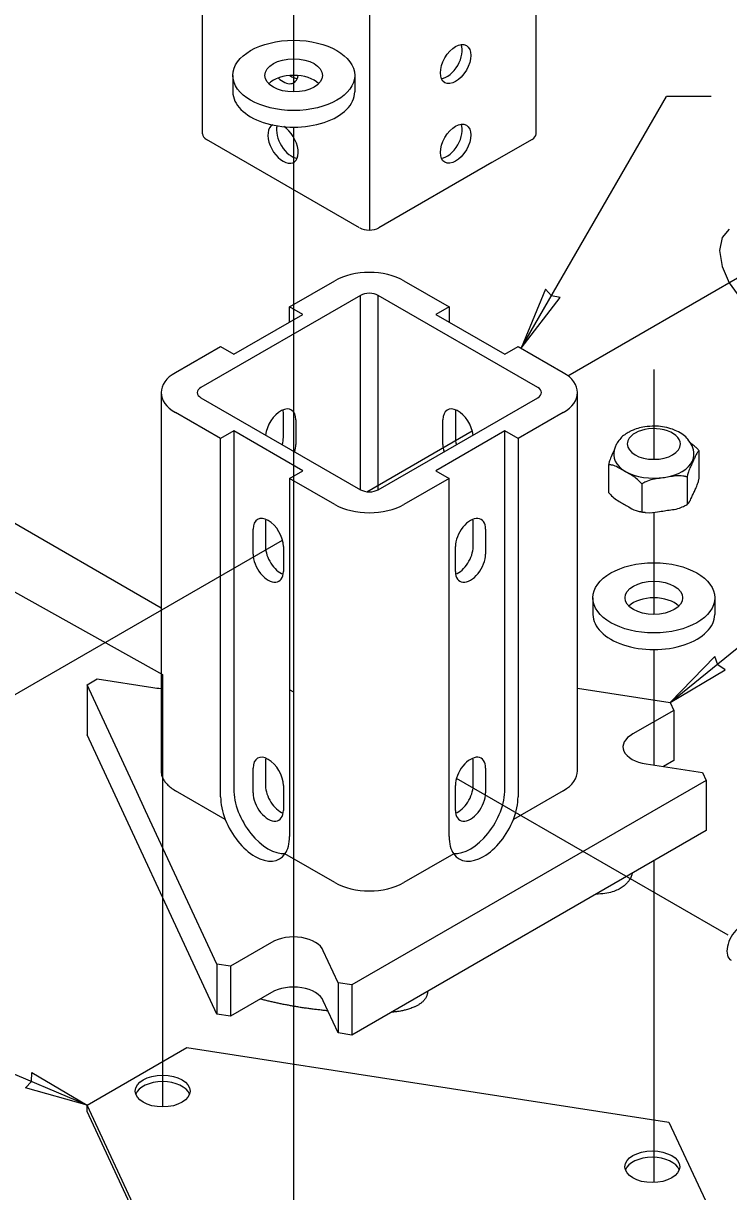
# Model space of a CAD drawing. Extents: x 99862 to 103151, y 99997 to 117076.
# Drawn here: x 101978.6 to 102231.5, y 103705.2 to 104124.5 of the extents above; entities that cross this region are included whole.
import ezdxf

# ---------------------------------------------------------------- set-up
doc = ezdxf.new("R2010")
doc.units = 0
for name, color, linetype in [('Level 1', 7, 'Continuous'), ('Level 12', 7, 'Continuous'), ('Level 13', 7, 'Continuous'), ('Level 15', 7, 'Continuous'), ('Level 2', 7, 'Continuous'), ('Level 4', 7, 'Continuous'), ('Level 5', 7, 'Continuous'), ('Level 6', 7, 'Continuous'), ('Level 7', 7, 'Continuous')]:
    doc.layers.add(name, color=color, linetype=linetype)

msp = doc.modelspace()

# ---------------------------------------------------------------- linework, layer by layer
at = {"layer": 'Level 1'}
msp.add_line((102126.57, 104020.03), (102126.57, 104020.03), dxfattribs=at)
at = {"layer": 'Level 12'}
for p, q in [((102053.73, 104105.79), (102053.73, 104099.84)), ((102097.43, 104105.79), (102097.43, 104099.84)), ((102220.96, 103961.14), (102220.96, 103971.06)), ((102188.47, 103966.03), (102188.47, 103956.12)), ((102216.61, 103961.68), (102216.61, 103951.76)), ((102200.36, 103959.16), (102200.36, 103949.25)), ((102182.86, 103918.28), (102182.86, 103912.33)), ((102226.57, 103918.28), (102226.57, 103912.33))]:
    msp.add_line(p, q, dxfattribs=at)
for centre, major_axis in [((102075.58, 104105.79), (-21.85, 0)), ((102075.58, 104105.79), (-10.32, 0)), ((102204.72, 103918.28), (-21.85, 0)), ((102204.72, 103918.28), (-10.32, 0))]:
    msp.add_ellipse(centre, major_axis=major_axis, ratio=0.57735, dxfattribs=at)
for centre, major_axis, start_param, end_param in [((102075.58, 104099.84), (-10.32, 0), 3.664192, 5.760586), ((102075.58, 104099.84), (-21.85, 0), 0, 3.141593), ((102204.72, 103973.5), (9.54, 0), 2.356194, 3.141593), ((102204.72, 103973.5), (9.54, 0), 6.283185, 8.63938), ((102204.72, 103973.5), (9.54, 0), 3.141593, 6.283185), ((102204.72, 103969.53), (-14.39, 0), 0, 3.141593), ((102204.72, 103912.33), (-10.32, 0), 3.664192, 5.760586), ((102204.72, 103912.33), (-21.85, 0), 0, 3.141593)]:
    msp.add_ellipse(centre, major_axis=major_axis, ratio=0.57735, start_param=start_param, end_param=end_param, dxfattribs=at)
for points, degree in [([(102219.11, 103969.53), (102219.11, 103971.06), (102218.56, 103972.81), (102216.88, 103975.41), (102215.48, 103976.69), (102212.79, 103978.29), (102211.06, 103978.97), (102207.61, 103979.8), (102205.23, 103979.98), (102201.24, 103979.71), (102198.94, 103979.19), (102196.66, 103978.23), (102196.04, 103977.92), (102194.2, 103976.86), (102192.83, 103975.68), (102191.45, 103973.76), (102190.96, 103972.82), (102190.47, 103971.24), (102190.32, 103970.31), (102190.32, 103969.53)], 3), ([(102220.96, 103971.06), (102220.71, 103971.4), (102220.4, 103971.73), (102219.47, 103972.64), (102218.73, 103973.2), (102217.98, 103973.7)], 3), ([(102190.59, 103971.59), (102190, 103970.33), (102189.32, 103968.92), (102188.67, 103966.82), (102188.56, 103966.43), (102188.47, 103966.03)], 3), ([(102220.96, 103971.06), (102220.87, 103971.05), (102220.76, 103970.96), (102220.1, 103970.25), (102219.38, 103968.63), (102218.79, 103967.35), (102218.19, 103966.07), (102217.48, 103964.62), (102216.82, 103962.47), (102216.71, 103962.07), (102216.61, 103961.68)], 3), ([(102200.36, 103959.16), (102200.1, 103959.51), (102199.8, 103959.84), (102197.99, 103961.6), (102196.04, 103962.64), (102194.41, 103963.58), (102192.79, 103964.52), (102190.84, 103965.73), (102189.03, 103966.05), (102188.73, 103966.07), (102188.47, 103966.03)], 3), ([(102216.61, 103961.68), (102216.26, 103961.82), (102215.84, 103961.91), (102213.37, 103962.24), (102210.71, 103961.75), (102208.49, 103961.4), (102206.27, 103961.06), (102203.6, 103960.73), (102201.13, 103959.63), (102200.72, 103959.41), (102200.36, 103959.16)], 3), ([(102216.74, 103951.81), (102216.8, 103951.85), (102216.86, 103951.9), (102217.48, 103952.57), (102218.19, 103954.19), (102218.79, 103955.47), (102219.38, 103956.75), (102220.1, 103958.2), (102220.76, 103960.35), (102220.87, 103960.75), (102220.96, 103961.14)], 3), ([(102188.47, 103956.12), (102188.73, 103955.77), (102189.03, 103955.44), (102190.84, 103953.68), (102192.79, 103952.64), (102194.41, 103951.7), (102196.01, 103950.78), (102197.91, 103949.6), (102199.43, 103949.29)], 3), ([(102216.01, 103951.39), (102216.23, 103951.51), (102216.44, 103951.63), (102216.68, 103951.77), (102216.71, 103951.79), (102216.74, 103951.81)], 3), ([(102199.43, 103949.31), (102200.19, 103949.16), (102200.96, 103949.03), (102201.71, 103948.95)], 2), ([(102201.7, 103948.94), (102203.77, 103948.71), (102206.33, 103949.19), (102208.49, 103949.52), (102210.71, 103949.86), (102213.37, 103950.19), (102215.64, 103951.21), (102215.83, 103951.3), (102216.01, 103951.4)], 3)]:
    msp.add_open_spline(points, degree=degree, dxfattribs=at)
at = {"layer": 'Level 13'}
msp.add_lwpolyline([(102231.74, 104050.55), (102229.18, 104047.61), (102228.29, 104042.92), (102229.18, 104037.19), (102231.74, 104031.29), (102235.57, 104026.13), (102240.08, 104022.49), (102244.59, 104020.92), (102248.42, 104021.66), (102250.11, 104022.64)], dxfattribs=at)
msp.add_ellipse((102236.07, 103794.5), major_axis=(3.64, 6.31), ratio=0.57735, start_param=6.283173, end_param=9.424785, dxfattribs=at)
at = {"layer": 'Level 15'}
for p, q in [((102075.58, 104099.83), (102075.58, 104136.49)), ((102157.09, 104007.84), (102209.23, 104098.16)), ((102225.23, 104098.16), (102209.23, 104098.16)), ((102075.58, 103634.18), (102075.58, 104087.22)), ((102173.88, 103998), (102244.46, 104038.75)), ((102204.72, 104000.25), (102204.72, 103967.99)), ((102101.78, 103956.37), (102139.6, 103978.21)), ((102028.02, 103914.62), (101961.71, 103952.9)), ((102204.72, 103948.98), (102204.72, 103912.32)), ((101974.04, 103882.62), (102071.54, 103938.92)), ((102210.53, 103880.7), (102272.42, 103930.95)), ((102204.72, 103899.72), (102204.72, 103858.27)), ((102028.57, 103890.81), (102028.57, 103735.57)), ((102075.58, 103884.38), (102074.11, 103885.23)), ((102231.32, 103797.24), (102133.92, 103853.48)), ((102204.72, 103823.9), (102204.72, 103708.41)), ((102001.55, 103736.22), (101949.37, 103758.33))]:
    msp.add_line(p, q, dxfattribs=at)
for points in [[(102157.09, 104007.84), (102171.09, 104026.12), (102167.98, 104026.7), (102165.92, 104029.11)], [(102210.53, 103880.7), (102230.3, 103892.49), (102227.62, 103894.18), (102226.6, 103897.18)], [(102001.55, 103736.22), (101979.37, 103742.38), (101981.5, 103744.72), (101981.69, 103747.88)]]:
    msp.add_lwpolyline(points, close=True, dxfattribs=at)
msp.add_lwpolyline([(101881.61, 103972.88), (102028.57, 103890.81)], dxfattribs=at)
at = {"layer": 'Level 2'}
msp.add_line((102196.83, 103819.35), (102196.83, 103818.77), dxfattribs=at)
at = {"layer": 'Level 4'}
for p, q in [((102042.86, 104084.81), (102042.86, 104456.32)), ((102102.69, 104420.61), (102102.69, 104050.29)), ((102162.45, 104162.41), (102162.45, 104084.81)), ((102099.22, 104051.11), (102044.28, 104082.83)), ((102161.03, 104082.83), (102146.6, 104074.5)), ((102146.6, 104074.5), (102106.09, 104051.11))]:
    msp.add_line(p, q, dxfattribs=at)
for centre in [(102133.63, 104109.84), (102133.63, 104081.26)]:
    msp.add_ellipse(centre, major_axis=(3.85, 6.67), ratio=0.57735, dxfattribs=at)
for centre, major_axis, start_param, end_param in [((102130.53, 104111.62), (3.85, 6.67), 3.555036, 5.869742), ((102071.75, 104109.84), (3.85, -6.67), 5.176194, 6.908491), ((102074.85, 104111.62), (3.85, -6.67), 5.380619, 5.869742), ((102071.75, 104081.26), (3.85, -6.67), 3.10748, 8.593182), ((102074.85, 104083.04), (3.85, -6.67), 3.665392, 5.869742), ((102130.53, 104083.04), (3.85, 6.67), 3.555036, 5.869742), ((102047.72, 104084.81), (4.86, 0), 3.141593, 3.926991), ((102157.6, 104084.81), (4.86, 0), 5.497787, 6.283185), ((102102.66, 104053.09), (4.86, 0), 3.926991, 5.497787)]:
    msp.add_ellipse(centre, major_axis=major_axis, ratio=0.57735, start_param=start_param, end_param=end_param, dxfattribs=at)
at = {"layer": 'Level 5'}
for p, q in [((102137.48, 104116.5), (102137.48, 104116.5)), ((102067.9, 104087.93), (102067.9, 104087.93)), ((102129.78, 104074.59), (102129.78, 104074.59)), ((102074.11, 104022.75), (102090.32, 104032.11)), ((102115.06, 104032.11), (102131.27, 104022.75)), ((102099.47, 104026.82), (102042.3, 103993.81)), ((102099.47, 103957.09), (102099.47, 104026.82)), ((102163.08, 103993.81), (102105.91, 104026.82)), ((102105.91, 103957.09), (102105.91, 104026.82)), ((102054.06, 104005.74), (102078.81, 104020.03)), ((102074.11, 104017.32), (102074.11, 104022.75)), ((102078.81, 104020.03), (102074.11, 104022.75)), ((102131.27, 104022.75), (102126.57, 104020.03)), ((102126.57, 104020.03), (102151.32, 104005.74)), ((102131.27, 104022.75), (102131.27, 104017.32)), ((102033.15, 103999.1), (102049.36, 104008.46)), ((102049.36, 104008.46), (102054.06, 104005.74)), ((102151.32, 104005.74), (102156.02, 104008.46)), ((102156.02, 104008.46), (102172.23, 103999.1)), ((102028.02, 103991.95), (102028.02, 103856.21)), ((102042.3, 103990.1), (102099.47, 103957.09)), ((102105.91, 103957.09), (102163.08, 103990.1)), ((102177.36, 103856.21), (102177.36, 103991.95)), ((102049.36, 103975.45), (102033.15, 103984.81)), ((102071.85, 103975.87), (102071.85, 103984.78)), ((102076.31, 103982.21), (102076.31, 103973.29)), ((102129.07, 103973.29), (102129.07, 103982.21)), ((102133.53, 103984.78), (102133.53, 103975.87)), ((102172.23, 103984.81), (102156.02, 103975.45)), ((102054.06, 103978.17), (102049.36, 103975.45)), ((102078.81, 103963.88), (102054.06, 103978.17)), ((102054.06, 103978.17), (102054.06, 103849.6)), ((102151.32, 103978.17), (102126.57, 103963.88)), ((102156.02, 103975.45), (102151.32, 103978.17)), ((102151.32, 103849.6), (102151.32, 103978.17)), ((102049.36, 103846.88), (102049.36, 103975.45)), ((102156.02, 103975.45), (102156.02, 103846.88)), ((102074.11, 103961.16), (102078.81, 103963.88)), ((102090.32, 103951.8), (102074.11, 103961.16)), ((102074.11, 103961.16), (102074.11, 103832.59)), ((102131.27, 103961.16), (102115.06, 103951.8)), ((102126.57, 103963.88), (102131.27, 103961.16)), ((102131.27, 103832.59), (102131.27, 103961.16)), ((102065.47, 103945.49), (102065.47, 103936.57)), ((102139.91, 103936.57), (102139.91, 103945.49)), ((102061.01, 103934), (102061.01, 103942.92)), ((102144.37, 103942.92), (102144.37, 103934)), ((102071.85, 103936.66), (102071.85, 103927.74)), ((102133.53, 103927.74), (102133.53, 103936.66)), ((102065.47, 103859.76), (102065.47, 103850.84)), ((102139.91, 103850.84), (102139.91, 103859.76)), ((102061.01, 103848.27), (102061.01, 103857.18)), ((102144.37, 103857.18), (102144.37, 103848.27)), ((102051.03, 103838.74), (102033.15, 103849.07)), ((102071.85, 103850.93), (102071.85, 103842.01)), ((102133.53, 103842.01), (102133.53, 103850.93)), ((102172.23, 103849.07), (102154.35, 103838.74)), ((102090.32, 103816.06), (102072.43, 103826.39)), ((102132.95, 103826.39), (102115.06, 103816.06))]:
    msp.add_line(p, q, dxfattribs=at)
for centre, major_axis, start_param, end_param in [((102102.69, 104024.96), (-17.5, 0), 3.926991, 5.497787), ((102102.69, 104024.96), (4.55, 0), 0.785398, 2.356194), ((102045.52, 103991.95), (17.5, 0), 2.356194, 3.926991), ((102159.86, 103991.95), (-17.5, 0), 2.356194, 3.926991), ((102045.52, 103991.95), (4.55, 0), 2.356194, 3.926991), ((102159.86, 103991.95), (4.55, 0), 5.497787, 7.068583), ((102070.89, 103979.08), (-3.83, -6.64), 2.356194, 5.381238), ((102066.43, 103981.65), (3.83, 6.64), 5.497787, 5.663003), ((102134.49, 103979.08), (-3.83, 6.64), 4.04354, 7.068583), ((102138.95, 103981.65), (3.83, -6.64), 3.761775, 3.926991), ((102066.43, 103972.74), (3.83, 6.64), 5.110092, 5.497787), ((102070.89, 103970.17), (-3.83, -6.64), 1.968499, 2.356194), ((102134.49, 103970.17), (-3.83, 6.64), 0.785398, 1.173094), ((102138.95, 103972.74), (3.83, -6.64), 3.926991, 4.314686), ((102102.69, 103958.95), (4.55, 0), 3.926991, 5.497787), ((102102.69, 103958.95), (17.5, 0), 3.926991, 5.497787), ((102138.95, 103939.79), (-3.83, -6.64), 2.356194, 5.497787), ((102066.43, 103939.79), (-3.83, 6.64), 3.926991, 7.068583), ((102070.89, 103942.36), (3.83, -6.64), 3.761775, 3.926991), ((102134.49, 103942.36), (3.83, 6.64), 5.497787, 5.663003), ((102070.89, 103933.44), (3.83, -6.64), 3.926991, 5.663003), ((102134.49, 103933.44), (3.83, 6.64), 3.761775, 5.497787), ((102066.43, 103930.87), (-3.83, 6.64), 0.785398, 3.926991), ((102138.95, 103930.87), (-3.83, -6.64), 5.497787, 8.63938), ((102066.43, 103854.06), (-3.83, 6.64), 3.926991, 7.068583), ((102070.89, 103856.63), (3.83, -6.64), 3.761775, 3.926991), ((102138.95, 103854.06), (-3.83, -6.64), 2.356194, 5.497787), ((102134.49, 103856.63), (3.83, 6.64), 5.497787, 5.663003), ((102159.86, 103856.21), (-17.5, 0), 2.356194, 3.141593), ((102045.52, 103856.21), (-17.5, 0), 0.497806, 0.785398), ((102061.73, 103839.74), (-8.75, 15.16), 0.785398, 1.311419), ((102066.43, 103842.45), (8.75, -15.16), 3.926991, 6.011142), ((102066.43, 103845.14), (-3.83, 6.64), 0.785398, 3.926991), ((102070.89, 103847.71), (3.83, -6.64), 3.926991, 5.663003), ((102138.95, 103842.45), (8.75, 15.16), 3.413636, 5.497787), ((102138.95, 103845.14), (-3.83, -6.64), 5.497787, 8.63938), ((102134.49, 103847.71), (3.83, 6.64), 3.761775, 5.497787), ((102143.65, 103839.74), (-8.75, -15.16), 1.830174, 2.356194), ((102061.73, 103839.74), (-8.75, 15.16), 1.311419, 3.40097), ((102143.65, 103839.74), (-8.75, -15.16), 6.023808, 8.113359), ((102061.73, 103839.74), (-8.75, 15.16), 3.40097, 3.926991), ((102143.65, 103839.74), (-8.75, -15.16), 5.497787, 6.023808), ((102102.69, 103823.21), (-17.5, 0), 0.785398, 2.356194)]:
    msp.add_ellipse(centre, major_axis=major_axis, ratio=0.57735, start_param=start_param, end_param=end_param, dxfattribs=at)
msp.add_open_spline([(102028.03, 103855.95), (102028.06, 103855.15), (102028.26, 103854.33), (102028.98, 103852.8), (102029.48, 103852.09), (102030.14, 103851.39)], degree=3, dxfattribs=at)
at = {"layer": 'Level 6'}
for p, q in [((102001.45, 103887.1), (102005.03, 103889.17)), ((102005.03, 103889.17), (102025, 103886.08)), ((102001.45, 103887.1), (102001.45, 103869.1)), ((102019.28, 103848.68), (102001.45, 103887.1)), ((102019.28, 103848.68), (102001.45, 103887.1)), ((102177.36, 103885.83), (102210.53, 103880.7)), ((102210.53, 103880.7), (102211.84, 103877.87)), ((102211.84, 103877.87), (102197.22, 103869.43)), ((102211.84, 103877.87), (102211.84, 103859.87)), ((102211.84, 103877.87), (102211.84, 103859.87)), ((102047.97, 103768.84), (102001.45, 103869.1)), ((102211.84, 103859.87), (102208.16, 103857.74)), ((102202, 103858.69), (102222.19, 103855.57)), ((102222.19, 103855.57), (102223.5, 103852.75)), ((102223.5, 103852.75), (102096.38, 103779.36)), ((102223.5, 103852.75), (102223.5, 103834.75)), ((102022.46, 103841.83), (102019.28, 103848.68)), ((102022.46, 103841.83), (102019.28, 103848.68)), ((102047.97, 103786.85), (102022.46, 103841.83)), ((102047.97, 103786.85), (102022.46, 103841.83)), ((102223.5, 103834.75), (102096.38, 103761.36)), ((102067.64, 103794.62), (102052.86, 103786.09)), ((102091.49, 103780.12), (102086.13, 103791.65)), ((102047.97, 103786.85), (102047.97, 103768.84)), ((102052.86, 103786.09), (102047.97, 103786.85)), ((102052.86, 103786.09), (102052.86, 103768.09)), ((102091.49, 103780.12), (102091.49, 103762.11)), ((102096.38, 103779.36), (102091.49, 103780.12)), ((102067.64, 103776.62), (102052.86, 103768.09)), ((102096.38, 103779.36), (102096.38, 103761.36)), ((102091.49, 103762.11), (102086.13, 103773.64)), ((102052.86, 103768.09), (102047.97, 103768.84)), ((102096.38, 103761.36), (102091.49, 103762.11))]:
    msp.add_line(p, q, dxfattribs=at)
for centre, major_axis, start_param, end_param in [((102028.32, 103892.04), (-10.85, 0), 1.260114, 1.543102), ((102204.5, 103864.79), (10.85, 0), 2.307312, 4.479825), ((102075.53, 103790.32), (-10.85, 0), 3.354509, 5.527023), ((102075.53, 103772.32), (-10.85, 0), 3.354509, 5.527023)]:
    msp.add_ellipse(centre, major_axis=major_axis, ratio=0.57735, start_param=start_param, end_param=end_param, dxfattribs=at)
for points, degree in [([(102196.92, 103819.4), (102196.88, 103819.09), (102196.83, 103818.77), (102195.72, 103812.01), (102183.95, 103811.91)], 4), ([(102123.57, 103777.05), (102123.41, 103770.26), (102111.69, 103769.62), (102111.14, 103769.59), (102110.6, 103769.56)], 4), ([(102087.79, 103770.07), (102075.2, 103771.24), (102063.6, 103774.29)], 2)]:
    msp.add_open_spline(points, degree=degree, dxfattribs=at)
at = {"layer": 'Level 7'}
for p, q in [((102001.55, 103736.22), (102037.27, 103756.85)), ((102037.27, 103756.85), (102210.14, 103730.1)), ((102001.55, 103733.94), (102001.55, 103736.22)), ((102047.87, 103636.42), (102001.55, 103736.22)), ((102047.87, 103634.13), (102001.55, 103733.94)), ((102210.14, 103730.1), (102223.21, 103701.93))]:
    msp.add_line(p, q, dxfattribs=at)
for centre, major_axis, start_param, end_param in [((102045.52, 103856.21), (-17.5, 0), 0, 0.025793), ((102028.57, 103738.96), (-9.84, 0), 3.344107, 6.080671), ((102204.17, 103711.8), (-9.84, 0), 3.344107, 6.080671)]:
    msp.add_ellipse(centre, major_axis=major_axis, ratio=0.57735, start_param=start_param, end_param=end_param, dxfattribs=at)
for centre in [(102028.57, 103741.25), (102204.17, 103714.08)]:
    msp.add_ellipse(centre, major_axis=(-9.84, 0), ratio=0.57735, dxfattribs=at)

doc.saveas('drawing.dxf')
